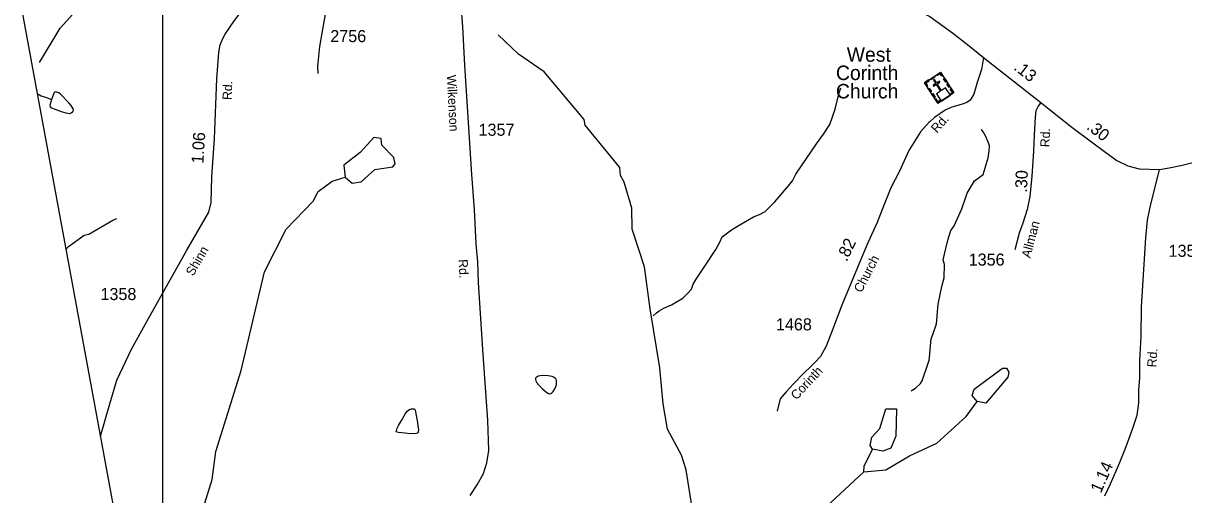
# Model space of a CAD drawing. Extents: x 1473865 to 1648260, y 639067 to 773536.
# Drawn here: x 1480094 to 1492117, y 665545 to 670430 of the extents above; entities that cross this region are included whole.
import ezdxf

# ---------------------------------------------------------------- set-up
doc = ezdxf.new("R2010")
doc.units = 0
for name, color, linetype in [('Exist Boundary Political CountyLine', 7, 'Continuous'), ('Exist Cultural Church with Cemetery CELL', 7, 'Continuous'), ('Exist Cultural Church with Cemetery Label', 7, 'Continuous'), ('Exist Hydrographic Creek Single Shore', 7, 'Continuous'), ('Exist Hydrographic Misc Water Feature', 7, 'Continuous'), ('Exist Hydrographic Pond Under 1500 Sq Ft', 7, 'Continuous'), ('Exist Road Primary NC Attributed', 7, 'Continuous'), ('Exist Road Primary NC Service Mileage Hundredths English Label', 7, 'Continuous'), ('Exist Road Secondary Mileage Hundredths English Label', 7, 'Continuous'), ('Exist Road Secondary Type 51 Attributed', 7, 'Continuous'), ('Exist Road Secondary Type 51 Label', 7, 'Continuous'), ('Exist Road Secondary Type 51 Number Label', 7, 'Continuous'), ('Map Preparation Inset Cut Line', 7, 'Continuous')]:
    doc.layers.add(name, color=color, linetype=linetype)

msp = doc.modelspace()

# ---------------------------------------------------------------- linework, layer by layer
at = {"layer": 'Exist Boundary Political CountyLine'}
msp.add_lwpolyline([(1493930, 769716), (1473865, 704260), (1482487, 657504)], dxfattribs=at)
at = {"layer": 'Exist Cultural Church with Cemetery CELL'}
for points in [[(1489430, 669814), (1489598, 669922), (1489736, 669709), (1489569, 669600)], [(1489493, 669854), (1489536, 669883), (1489542, 669873), (1489499, 669845)], [(1489621, 669886), (1489612, 669880), (1489594, 669907), (1489560, 669885), (1489554, 669894), (1489598, 669922)], [(1489651, 669818), (1489628, 669855), (1489637, 669861), (1489661, 669825)], [(1489454, 669778), (1489464, 669784), (1489446, 669811), (1489480, 669833), (1489474, 669842), (1489430, 669814)], [(1489494, 669716), (1489471, 669752), (1489480, 669758), (1489504, 669722)], [(1489605, 669624), (1489699, 669685), (1489650, 669761), (1489607, 669733), (1489563, 669802), (1489591, 669820), (1489585, 669829), (1489557, 669811), (1489534, 669846), (1489524, 669840), (1489547, 669805), (1489520, 669787), (1489525, 669777), (1489553, 669795), (1489598, 669727), (1489556, 669700)], [(1489687, 669763), (1489664, 669799), (1489673, 669806), (1489697, 669769)], [(1489708, 669691), (1489702, 669700), (1489720, 669712), (1489698, 669746), (1489708, 669752), (1489736, 669709)], [(1489531, 669659), (1489507, 669695), (1489517, 669702), (1489540, 669665)], [(1489597, 669618), (1489590, 669628), (1489572, 669616), (1489550, 669650), (1489541, 669644), (1489569, 669600)]]:
    msp.add_lwpolyline(points, close=True, dxfattribs=at)
at = {"layer": 'Exist Hydrographic Creek Single Shore'}
for points in [[(1488804, 665781), (1489029, 665803), (1489274, 665949), (1489559, 666078), (1489864, 666357), (1489975, 666512)], [(1486803, 663350), (1486962, 663389), (1487047, 663486), (1487403, 664289), (1487651, 664659), (1487923, 664965), (1488804, 665781)]]:
    msp.add_lwpolyline(points, dxfattribs=at)
at = {"layer": 'Exist Hydrographic Misc Water Feature'}
for points in [[(1480261, 670023), (1480478, 670377), (1480674, 670596), (1480935, 670742), (1481548, 670982), (1482310, 671203)], [(1486803, 663350), (1486970, 663829), (1487074, 664546), (1487067, 665146), (1486962, 665805), (1486914, 665957), (1486769, 666226), (1486723, 666486), (1486688, 666861), (1486590, 667470), (1486531, 667905), (1486404, 668298), (1486399, 668515), (1486320, 668785), (1486280, 668852), (1486273, 668934), (1485914, 669375), (1485906, 669434), (1485490, 669925), (1485226, 670111), (1485013, 670309)], [(1486620, 667398), (1486654, 667431), (1486681, 667451), (1486729, 667478), (1486810, 667512), (1486927, 667582), (1486976, 667629), (1487017, 667676), (1487036, 667726), (1487067, 667779), (1487157, 667913), (1487269, 668086), (1487310, 668162), (1487335, 668218), (1487430, 668288), (1487494, 668327), (1487658, 668424), (1487723, 668450), (1487779, 668481), (1487879, 668579), (1488022, 668745), (1488065, 668796), (1488098, 668867), (1488312, 669179), (1488386, 669281), (1488451, 669380), (1488506, 669539), (1488536, 669666), (1488545, 669698), (1488566, 669762)], [(1480238, 669701), (1480278, 669678), (1480326, 669663), (1480387, 669639)], [(1480387, 669639), (1480368, 669576), (1480376, 669560), (1480386, 669554), (1480487, 669514), (1480535, 669501), (1480575, 669496), (1480591, 669500), (1480605, 669512), (1480611, 669519), (1480613, 669531), (1480612, 669543), (1480590, 669576), (1480567, 669604), (1480479, 669696), (1480461, 669708), (1480427, 669719), (1480419, 669717), (1480413, 669711), (1480387, 669639)], [(1489294, 666623), (1489305, 666628), (1489337, 666648), (1489390, 666699), (1489406, 666725), (1489466, 666898), (1489479, 666938), (1489483, 666962), (1489489, 667050), (1489501, 667162), (1489518, 667205), (1489554, 667317), (1489573, 667520), (1489609, 667703), (1489636, 667792), (1489638, 667932), (1489626, 667979), (1489665, 668154), (1489682, 668218), (1489705, 668281), (1489740, 668332), (1489817, 668507), (1489862, 668638), (1489874, 668670), (1489948, 668796), (1490038, 668863), (1490089, 669037), (1490102, 669109), (1490103, 669157), (1490099, 669181), (1490065, 669258), (1490038, 669306), (1490022, 669330)], [(1481452, 663118), (1481595, 663478), (1481584, 663819), (1481619, 663920), (1481641, 664255), (1481713, 664519), (1481887, 664949), (1481941, 665191), (1481953, 665391), (1482050, 665704), (1482088, 665995), (1482352, 666834), (1482595, 667856), (1482819, 668295), (1483099, 668588), (1483151, 668688), (1483294, 668794), (1483428, 668834)], [(1480535, 668087), (1480564, 668117), (1480724, 668234), (1480772, 668245), (1481023, 668388), (1481063, 668408)], [(1485423, 666695), (1485449, 666666), (1485475, 666642), (1485500, 666620), (1485520, 666603), (1485537, 666594), (1485549, 666592), (1485559, 666594), (1485569, 666600), (1485583, 666616), (1485601, 666643), (1485612, 666667), (1485617, 666687), (1485620, 666711), (1485620, 666729), (1485615, 666742), (1485605, 666752), (1485589, 666763), (1485572, 666769), (1485554, 666774), (1485531, 666777), (1485470, 666779), (1485448, 666776), (1485429, 666772), (1485415, 666765), (1485403, 666755), (1485401, 666748), (1485401, 666738), (1485403, 666726), (1485411, 666712), (1485418, 666703), (1485423, 666695)], [(1484012, 666314), (1484055, 666387), (1484073, 666412), (1484097, 666430), (1484118, 666436), (1484135, 666437), (1484147, 666434), (1484155, 666420), (1484178, 666292), (1484183, 666256), (1484188, 666221), (1484186, 666192), (1484182, 666183), (1484166, 666180), (1484101, 666178), (1484052, 666182), (1483980, 666189), (1483959, 666196), (1483960, 666209), (1483968, 666235), (1483983, 666264), (1484012, 666314)], [(1488804, 665781), (1488805, 665840), (1488891, 666016)]]:
    msp.add_lwpolyline(points, dxfattribs=at)
at = {"layer": 'Exist Hydrographic Pond Under 1500 Sq Ft'}
for points in [[(1483428, 668834), (1483502, 668773), (1483594, 668788), (1483738, 668913), (1483922, 668942), (1483948, 668974), (1483932, 669040), (1483809, 669168), (1483802, 669237), (1483727, 669245), (1483583, 669090), (1483414, 668959), (1483428, 668834)], [(1489975, 666512), (1489926, 666572), (1489944, 666638), (1490239, 666858), (1490281, 666857), (1490305, 666814), (1490296, 666765), (1490066, 666494), (1489975, 666512)], [(1488891, 666016), (1488867, 666056), (1488885, 666141), (1488970, 666231), (1489032, 666436), (1489140, 666434), (1489135, 666152), (1489083, 666028), (1488999, 665997), (1488891, 666016)]]:
    msp.add_lwpolyline(points, dxfattribs=at)
at = {"layer": 'Exist Road Primary NC Attributed'}
msp.add_line((1490044, 670075), (1490635, 669609), dxfattribs=at)
for points in [[(1488813, 670815), (1489055, 670706), (1489399, 670542), (1489486, 670499), (1489721, 670331), (1489895, 670196), (1490044, 670075)], [(1490635, 669609), (1490721, 669538), (1490958, 669354), (1491176, 669192), (1491295, 669100), (1491425, 669009), (1491536, 668951), (1491654, 668921), (1491867, 668916)], [(1491867, 668916), (1491967, 668933), (1492100, 668959), (1492281, 669005), (1492681, 669099), (1493162, 669198), (1493765, 669343), (1494461, 669512), (1494589, 669520), (1494779, 669517), (1495083, 669500), (1495326, 669460), (1495857, 669393)]]:
    msp.add_lwpolyline(points, dxfattribs=at)
at = {"layer": 'Exist Road Secondary Type 51 Attributed'}
for points in [[(1480893, 666151), (1480991, 666488), (1481065, 666731), (1481217, 667054), (1481408, 667401), (1481789, 668079), (1482017, 668471), (1482041, 668573), (1482049, 668838), (1482074, 669232), (1482100, 669855), (1482119, 670126), (1482135, 670205), (1482161, 670271), (1482186, 670315), (1482282, 670459), (1482449, 670680), (1482858, 671203)], [(1482858, 671203), (1483025, 671104), (1483137, 671035), (1483191, 670988), (1483214, 670953), (1483252, 670892), (1483266, 670830), (1483261, 670743), (1483163, 670187), (1483142, 669982), (1483147, 669909)], [(1484724, 665539), (1484798, 665648), (1484863, 665767), (1484898, 665877), (1484916, 666005), (1484906, 666313), (1484856, 667050), (1484812, 667743), (1484803, 667959), (1484786, 668143), (1484768, 668501), (1484740, 668864), (1484669, 669996), (1484649, 670392), (1484632, 670619)], [(1490044, 670075), (1490020, 669951), (1489976, 669816), (1489941, 669695), (1489903, 669634), (1489871, 669609), (1489831, 669595), (1489778, 669576), (1489715, 669560), (1489645, 669529), (1489533, 669453), (1489489, 669411), (1489481, 669406), (1489391, 669306), (1489269, 669113), (1489171, 668896), (1489084, 668726), (1488993, 668501), (1488940, 668366), (1488843, 668154), (1488790, 668024), (1488573, 667510), (1488477, 667254), (1488414, 667085), (1488355, 666979), (1488298, 666918), (1488252, 666874), (1488182, 666804), (1488073, 666694), (1487997, 666612), (1487937, 666540), (1487903, 666410)], [(1490635, 669609), (1490608, 669571), (1490584, 669522), (1490577, 669455), (1490571, 669335), (1490566, 669270), (1490561, 669103), (1490543, 668844), (1490524, 668635), (1490493, 668500), (1490449, 668357), (1490412, 668255), (1490367, 668082)], [(1491300, 665533), (1491358, 665659), (1491452, 665874), (1491522, 666045), (1491589, 666235), (1491633, 666369), (1491653, 666499), (1491653, 666627), (1491661, 666757), (1491661, 666936), (1491675, 667184), (1491680, 667491), (1491724, 668205), (1491742, 668388), (1491770, 668523), (1491867, 668916)]]:
    msp.add_lwpolyline(points, dxfattribs=at)
at = {"layer": 'Map Preparation Inset Cut Line'}
msp.add_lwpolyline([(1481538, 640573), (1544131, 640573), (1544131, 678674), (1481538, 678674), (1481538, 640573)], dxfattribs=at)

# ---------------------------------------------------------------- texts
at = {"layer": 'Exist Cultural Church with Cemetery Label'}
for s, p in [('  West ', (1488514, 670031)), ('Corinth', (1488514, 669841)), ('Church', (1488514, 669651))]:
    msp.add_text(s, height=150, dxfattribs=at).set_placement(p)
at = {"layer": 'Exist Road Primary NC Service Mileage Hundredths English Label'}
for s, rotation, p in [('.13', 321.9235, (1490347, 669956)), ('.30', 322.1872, (1491102, 669341))]:
    msp.add_text(s, height=125, rotation=rotation, dxfattribs=at).set_placement(p)
at = {"layer": 'Exist Road Secondary Mileage Hundredths English Label'}
for s, rotation, p in [('1.06', 86.4591, (1481960, 668973)), ('.30', 87.758, (1490493, 668673)), ('.82', 64.2812, (1488625, 667954)), ('1.14', 66.3555, (1491259, 665555))]:
    msp.add_text(s, height=125, rotation=rotation, dxfattribs=at).set_placement(p)
at = {"layer": 'Exist Road Secondary Type 51 Label'}
for s, rotation, p in [('Wilkenson', 272.9771, (1484482, 669892)), ('Rd.', 87.595, (1482252, 669633)), ('Rd.', 48.112, (1489559, 669286)), ('Rd.', 87.758, (1490725, 669144)), ('Allman', 75.0329, (1490526, 667992)), ('Shinn', 59.8049, (1481854, 667804)), ('Rd.', 272.9047, (1484603, 667983)), ('Church', 62.7349, (1488778, 667631)), ('Rd.', 86.465, (1491832, 666863)), ('Corinth', 47.1553, (1488105, 666521))]:
    msp.add_text(s, height=95, rotation=rotation, dxfattribs=at).set_placement(p)
at = {"layer": 'Exist Road Secondary Type 51 Number Label'}
for s, p in [('2756', (1483275, 670234)), ('1357', (1484811, 669264)), ('1356', (1489889, 667919)), ('1355', (1491960, 668010)), ('1358', (1480894, 667562)), ('1468', (1487892, 667248))]:
    msp.add_text(s, height=125, dxfattribs=at).set_placement(p)

doc.saveas('drawing.dxf')
